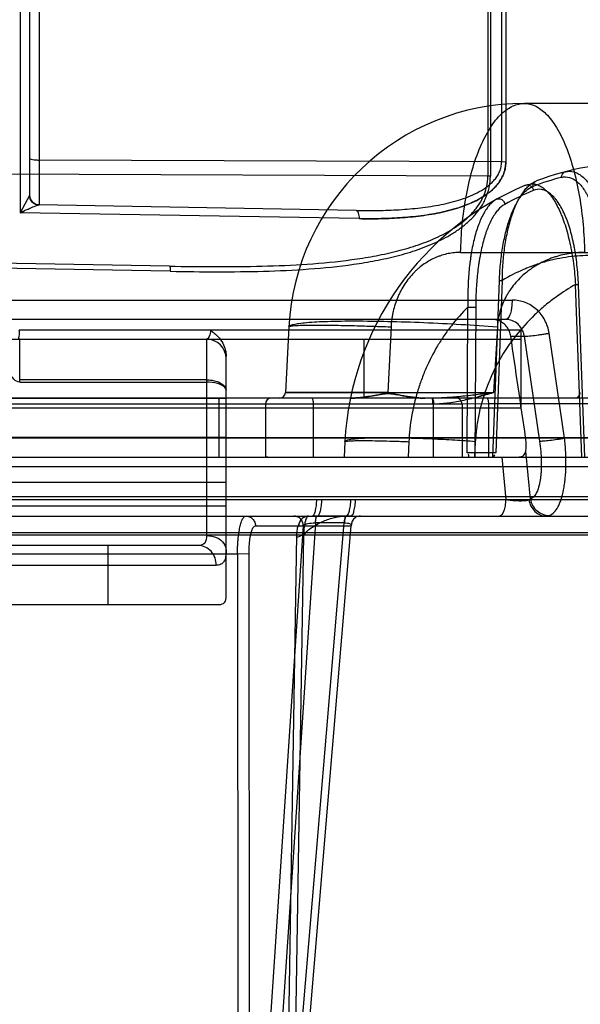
# Model space of a CAD drawing. Header units: millimetres. Extents: x 0 to 297, y 0 to 210.
# Tile 280 of 438: x 146.848 to 147.019, y 159.197 to 159.498. Entities that reach past the tile are written whole.
import ezdxf

# ---------------------------------------------------------------- set-up
doc = ezdxf.new("R2010")
doc.units = ezdxf.units.MM
doc.header["$LTSCALE"] = 16.335
doc.layers.add('INTFCLR_1', color=7, linetype='CONTINUOUS')
doc.layers.add('INTFCLR_144815', color=7, linetype='CONTINUOUS')

msp = doc.modelspace()

# ---------------------------------------------------------------- linework, layer by layer
at = {"layer": 'INTFCLR_1', "color": 9, "linetype": 'Continuous'}
for p, q in [((146.8477607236, 159.6260909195), (146.847760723, 159.4385929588)), ((146.8506356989, 159.6198961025), (146.8506356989, 159.4439715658)), ((146.8535833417, 159.6210749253), (146.8535833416, 159.4409720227)), ((146.994679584, 159.5895202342), (146.9946795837, 159.4540844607)), ((146.9959774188, 159.589309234), (146.9959774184, 159.4540072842)), ((146.9904780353, 159.5777184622), (146.9904780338, 159.4497677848)), ((146.9912744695, 159.5775858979), (146.991274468, 159.4497192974)), ((146.9946795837, 159.4540844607), (146.8535833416, 159.454677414)), ((146.9959774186, 159.454007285), (146.9946795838, 159.4540844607)), ((146.9904780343, 159.4497677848), (146.8326356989, 159.4504311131)), ((146.9912744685, 159.4497192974), (146.9904780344, 159.4497677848)), ((146.8506094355, 159.4438977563), (146.8477607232, 159.4385929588)), ((146.8506356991, 159.4439715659), (146.8506094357, 159.4438977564)), ((146.9503000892, 159.4392838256), (146.8535308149, 159.4409729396)), ((146.9512280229, 159.4367869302), (146.8477607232, 159.4385929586)), ((146.8933131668, 159.4222757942), (146.8326356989, 159.4233349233)), ((146.893599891, 159.420709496), (146.8326356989, 159.4217736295)), ((147.0006356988, 159.4027569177), (146.8475127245, 159.4027569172)), ((146.8326356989, 159.3999782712), (147.0006356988, 159.3999782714)), ((146.8476356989, 159.3868423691), (146.8476356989, 159.3999782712)), ((146.9046356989, 159.3999782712), (146.9046356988, 159.3400339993)), ((146.9526356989, 159.3999782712), (146.9526356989, 159.3819782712)), ((147.0006356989, 159.3819782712), (147.0006356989, 159.3999782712)), ((146.9106356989, 159.321482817), (146.9106356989, 159.394789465)), ((146.9046356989, 159.3875873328), (146.8476356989, 159.3875873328)), ((146.8476356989, 159.3868423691), (146.9046356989, 159.3868423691)), ((146.8326356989, 159.3819782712), (146.9106356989, 159.3819782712)), ((146.9106356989, 159.3699782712), (146.8326356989, 159.3699782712)), ((146.8266356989, 159.3563640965), (146.9106356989, 159.3563640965)), ((146.9106356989, 159.3489782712), (146.8266356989, 159.3489782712)), ((146.902131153, 159.3369782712), (146.8326356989, 159.3369782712)), ((146.8746356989, 159.3189782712), (146.8746356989, 159.3369782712)), ((146.8326356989, 159.3309782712), (146.9076302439, 159.3309782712)), ((146.8326356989, 159.3189782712), (146.9085768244, 159.3189782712))]:
    msp.add_line(p, q, dxfattribs=at)
at = {"layer": 'INTFCLR_1', "color": 7, "linetype": 'Continuous'}
msp.add_line((146.8485796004, 159.4389832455), (146.8477607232, 159.4385929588), dxfattribs=at)
at = {"layer": 'INTFCLR_1', "color": 6, "linetype": 'Continuous'}
for p, q in [((147.0006356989, 159.3999782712), (147.0006356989, 159.4027569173)), ((147.0006356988, 159.3819782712), (146.9106356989, 159.3819782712)), ((147.0006356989, 159.3789742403), (147.0006356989, 159.3819782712)), ((147.0006356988, 159.3789536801), (146.8326356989, 159.3789536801)), ((146.8326356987, 159.3519896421), (147.1767305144, 159.3519896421)), ((146.8326356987, 159.3510234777), (147.1947067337, 159.3510234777))]:
    msp.add_line(p, q, dxfattribs=at)
at = {"layer": 'INTFCLR_1', "color": 9, "linetype": 'Continuous'}
for centre, radius, start, end in [((146.8536356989, 159.4439715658), 0.003, 179.9999999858, 269.0000000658), ((146.9046356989, 159.3939782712), 0.006, 0, 89.9999999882)]:
    msp.add_arc(centre, radius, start, end, dxfattribs=at)
for points, knots in [([(146.8506356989, 159.4553995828), (146.8506356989, 159.4548789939), (146.8522487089, 159.4547904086), (146.8530779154, 159.4546795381), (146.8535833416, 159.454677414)], [0, 0, 0, 0, 0.5073868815, 1, 1, 1, 1]), ([(146.9503000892, 159.4392838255), (146.95250945, 159.439245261), (146.9569016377, 159.4392354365), (146.9634455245, 159.4394737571), (146.9688353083, 159.4399365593), (146.9730849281, 159.440518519), (146.9762229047, 159.4410711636), (146.9793046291, 159.4417683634), (146.9823056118, 159.442626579), (146.9851922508, 159.4436840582), (146.9879260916, 159.4449790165), (146.9900374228, 159.4463233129), (146.9915603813, 159.4475961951), (146.9925875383, 159.4486681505), (146.9934644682, 159.449857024), (146.9941429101, 159.4511669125), (146.9945790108, 159.4525887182), (146.9946822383, 159.45358222), (146.9946795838, 159.4540844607)], [0, 0, 0, 0, 0.1318870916, 0.2620890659, 0.3907299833, 0.4545562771, 0.518048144, 0.5808447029, 0.6430567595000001, 0.7042210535, 0.7641282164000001, 0.8233082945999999, 0.8530060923, 0.8824152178, 0.9117097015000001, 0.9408879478, 0.9700230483, 1, 1, 1, 1]), ([(146.9959774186, 159.4540072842), (146.9959774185, 159.4534325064), (146.9958801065, 159.452292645), (146.995443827, 159.4506537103), (146.9947621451, 159.4491396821), (146.9938821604, 159.4477630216), (146.9928505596, 159.446525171), (146.9913233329, 159.4450485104), (146.9896106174, 159.4437926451), (146.9877913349, 159.4427206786), (146.9859125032, 159.4417563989), (146.9824878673, 159.4403159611), (146.9783802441, 159.43913392), (146.9741811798, 159.4382716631), (146.969903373, 159.4375923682), (146.9644761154, 159.4370415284), (146.9578817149, 159.4367484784), (146.9534548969, 159.4367480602), (146.951228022, 159.4367869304)], [0, 0, 0, 0, 0.0331378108, 0.0655593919, 0.0973294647, 0.1284790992, 0.1594735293, 0.1900151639, 0.2507778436, 0.2813171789, 0.3117224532, 0.3724637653, 0.4952203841, 0.5573338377, 0.6195776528, 0.7448574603, 0.8715938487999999, 1, 1, 1, 1]), ([(146.9512280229, 159.4367869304), (146.9534557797, 159.4367480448), (146.957885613, 159.4367484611), (146.9644864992, 159.4370422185), (146.9699220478, 159.4375941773), (146.9742060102, 159.4382766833), (146.9773713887, 159.4389270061), (146.9804812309, 159.439739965), (146.9835099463, 159.4407435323), (146.9864256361, 159.4419746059), (146.9891885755, 159.4434845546), (146.9913140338, 159.4450413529), (146.9928397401, 159.4465133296), (146.9938765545, 159.4477551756), (146.9947588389, 159.4491331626), (146.9954410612, 159.4506464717), (146.9958785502, 159.4522862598), (146.9959774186, 159.4534274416), (146.9959774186, 159.454007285)], [0, 0, 0, 0, 0.1284520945, 0.2553055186, 0.3807867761, 0.4431700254, 0.5053303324, 0.5670120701, 0.6283767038, 0.6891231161, 0.7492263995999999, 0.8095453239, 0.8403242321, 0.8712610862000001, 0.9025989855, 0.9343672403, 0.9665714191, 1, 1, 1, 1]), ([(146.8933131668, 159.4222757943), (146.8980631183, 159.4221928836), (146.907495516, 159.4220803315), (146.9215370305, 159.4222032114), (146.9353551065, 159.4227904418), (146.9467069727, 159.4238653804), (146.9545213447, 159.4250901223), (146.9589239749, 159.4259623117), (146.9632592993, 159.4269507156), (146.9685551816, 159.428450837), (146.9736707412, 159.4303999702), (146.9775644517, 159.4323184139), (146.9803557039, 159.4339577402), (146.9829753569, 159.4358373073), (146.9853735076, 159.4379894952), (146.9874636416, 159.4404581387), (146.9891356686, 159.4432738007), (146.990227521, 159.4464143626), (146.9904808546, 159.4486460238), (146.9904780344, 159.4497677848)], [0, 0, 0, 0, 0.1315062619, 0.2611124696, 0.3886584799, 0.5142668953, 0.576498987, 0.6075267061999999, 0.6384914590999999, 0.6995710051, 0.7597533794, 0.7897104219, 0.8196426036, 0.8492589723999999, 0.8788163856, 0.9086214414, 0.9384625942, 0.9689477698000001, 1, 1, 1, 1]), ([(146.8935998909, 159.420709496), (146.8983747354, 159.4206261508), (146.9078566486, 159.4205155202), (146.9219724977, 159.4206572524), (146.93586484, 159.4212875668), (146.9472776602, 159.4224289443), (146.955130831, 159.4237256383), (146.9595564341, 159.4246445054), (146.9639159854, 159.4256922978), (146.9692452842, 159.4272741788), (146.9743855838, 159.4293329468), (146.9782977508, 159.4313512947), (146.9811034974, 159.4330816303), (146.9837388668, 159.4350613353), (146.9861495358, 159.4373307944), (146.9882512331, 159.4399312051), (146.9899283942, 159.4428961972), (146.9910253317, 159.4461976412), (146.9912744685, 159.4485394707), (146.9912744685, 159.4497192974)], [0, 0, 0, 0, 0.1305463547, 0.2592070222, 0.3858417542, 0.5106038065, 0.5724656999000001, 0.6033336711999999, 0.6341455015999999, 0.6950163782, 0.7551473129, 0.7851760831, 0.8152636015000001, 0.845153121, 0.8751298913, 0.9055464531, 0.9362128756, 0.9677479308, 1, 1, 1, 1]), ([(146.8535308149, 159.4409729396), (146.8527905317, 159.4409858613), (146.8512589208, 159.4416230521), (146.8506276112, 159.4431532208), (146.8506094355, 159.4438977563)], [0, 0, 0, 0, 0.4985316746, 1, 1, 1, 1]), ([(146.9503000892, 159.4392838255), (146.9506154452, 159.439278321), (146.9511412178, 159.4382024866), (146.9512037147, 159.4373896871), (146.9512280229, 159.4367869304)], [0, 0, 0, 0, 0.3433340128, 1, 1, 1, 1]), ([(146.8933131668, 159.4222757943), (146.8934770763, 159.4222729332), (146.8935376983, 159.4214818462), (146.8935976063, 159.4210830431), (146.8935998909, 159.420709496)], [0, 0, 0, 0, 0.3050008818, 1, 1, 1, 1]), ([(146.8476356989, 159.3999782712), (146.8471791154, 159.3999782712), (146.8477227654, 159.4015920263), (146.8475141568, 159.4022859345), (146.8475127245, 159.4027569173)], [0, 0, 0, 0, 0.4922369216, 1, 1, 1, 1]), ([(146.9058460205, 159.4027569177), (146.9058247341, 159.402082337), (146.9057343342, 159.4011086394), (146.9050147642, 159.3999782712), (146.9046356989, 159.3999782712)], [0, 0, 0, 0, 0.6403492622, 1, 1, 1, 1]), ([(146.8476356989, 159.3868423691), (146.8469658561, 159.3868388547), (146.845719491, 159.3877039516), (146.8446125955, 159.3893351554), (146.8436926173, 159.3911095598), (146.8429684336, 159.3929316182), (146.842393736, 159.3947826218), (146.8419699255, 159.396643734), (146.8416990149, 159.3985040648), (146.8416396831, 159.3997473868), (146.8416356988, 159.4003656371)], [0, 0, 0, 0, 0.1293026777, 0.2591037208, 0.3864789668, 0.512530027, 0.6375844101, 0.7601299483, 0.8806555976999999, 1, 1, 1, 1]), ([(146.9046356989, 159.3875873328), (146.9052001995, 159.3875873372), (146.9062968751, 159.3875104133), (146.9078404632, 159.3871423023), (146.9095239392, 159.3864455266), (146.9106356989, 159.3852551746), (146.9106356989, 159.3844010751)], [0, 0, 0, 0, 0.2329460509, 0.4525642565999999, 0.6475485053, 1, 1, 1, 1]), ([(146.9106356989, 159.3844010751), (146.9106356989, 159.3849605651), (146.9096147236, 159.3859184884), (146.9075197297, 159.3866301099), (146.9057616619, 159.3868424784), (146.9046356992, 159.3868424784)], [0, 0, 0, 0, 0.2454701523, 0.5059961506, 1, 1, 1, 1]), ([(146.9046356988, 159.3400339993), (146.9046369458, 159.3392468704), (146.9045525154, 159.3374921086), (146.9028309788, 159.3369782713), (146.9021311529, 159.3369782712)], [0, 0, 0, 0, 0.5293565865, 1, 1, 1, 1]), ([(146.9046356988, 159.3400339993), (146.9057567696, 159.3400339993), (146.9077951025, 159.3396172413), (146.9100584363, 159.3379065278), (146.9106356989, 159.336282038), (146.9106356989, 159.3355618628)], [0, 0, 0, 0, 0.4112840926, 0.7357913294, 1, 1, 1, 1]), ([(146.9076302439, 159.3309782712), (146.9076302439, 159.3317256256), (146.907357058, 159.3332775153), (146.9058463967, 159.3358866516), (146.9035535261, 159.3369782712), (146.9021311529, 159.3369782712)], [0, 0, 0, 0, 0.2523876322, 0.519653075, 1, 1, 1, 1]), ([(146.9106356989, 159.3355618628), (146.9106356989, 159.3348933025), (146.9105829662, 159.3337158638), (146.9101410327, 159.3321248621), (146.9090469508, 159.3310990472), (146.9081055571, 159.3309791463), (146.9076302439, 159.3309782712)], [0, 0, 0, 0, 0.3210453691, 0.5663530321, 0.7717522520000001, 1, 1, 1, 1])]:
    msp.add_open_spline(points, degree=3, knots=knots, dxfattribs=at)
at = {"layer": 'INTFCLR_1', "color": 7, "linetype": 'Continuous'}
msp.add_open_spline([(146.8477607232, 159.4385929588), (146.8483560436, 159.4388799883), (146.8493790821, 159.4393574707), (146.850963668, 159.4400794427), (146.852277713, 159.4405673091), (146.8531817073, 159.4409790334), (146.8535308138, 159.4409729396)], degree=3, knots=[0, 0, 0, 0, 0.3171528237, 0.5425901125, 0.832445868, 1, 1, 1, 1], dxfattribs=at)
at = {"layer": 'INTFCLR_1', "color": 6, "linetype": 'Continuous'}
for points, knots in [([(146.9058460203, 159.4027569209), (146.9062846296, 159.4024356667), (146.9070973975, 159.4018054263), (146.9084272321, 159.4005185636), (146.9096332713, 159.3988708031), (146.9104561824, 159.396817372), (146.9106356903, 159.3954425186), (146.910635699, 159.3947894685)], [0, 0, 0, 0, 0.168989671, 0.3191312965, 0.5742851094, 0.7970134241, 1, 1, 1, 1]), ([(146.9085768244, 159.3189782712), (146.9091375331, 159.3189782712), (146.9105108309, 159.3194202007), (146.9106356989, 159.3208325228), (146.9106356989, 159.321482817)], [0, 0, 0, 0, 0.4630118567, 1, 1, 1, 1])]:
    msp.add_open_spline(points, degree=3, knots=knots, dxfattribs=at)
at = {"layer": 'INTFCLR_144815', "color": 9, "linetype": 'Continuous'}
for p, q in [((147.1786441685, 159.4719782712), (147.0016778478, 159.4719782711)), ((146.9822122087, 159.426490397), (147.3223029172, 159.4264903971)), ((146.9920323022, 159.3639782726), (146.9940355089, 159.4178752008)), ((146.9949242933, 159.4179379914), (146.9929711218, 159.3652872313)), ((146.9938828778, 159.4179057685), (146.9949243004, 159.4179379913)), ((146.9938828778, 159.4179057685), (146.9949243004, 159.4179379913)), ((147.0192016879, 159.3639782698), (147.0172298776, 159.4166900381)), ((147.0172298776, 159.4166900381), (147.0183172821, 159.4166608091)), ((147.0172298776, 159.4166900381), (147.0183172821, 159.4166608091)), ((147.0201292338, 159.3639782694), (147.0181631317, 159.4166272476)), ((146.3537610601, 159.4119259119), (146.9979115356, 159.4119259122)), ((146.9842029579, 159.3652872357), (146.9844409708, 159.4097904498)), ((146.9844409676, 159.4097904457), (146.9867924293, 159.4097276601)), ((146.9867924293, 159.4097276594), (146.9865510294, 159.3639782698)), ((146.9960194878, 159.4059782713), (146.319211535, 159.4059782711)), ((146.9297765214, 159.4037464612), (146.9287250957, 159.3836840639)), ((146.9609570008, 159.4037464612), (146.959984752, 159.383684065)), ((146.9934110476, 159.40374646), (146.9922088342, 159.3836840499)), ((146.9974960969, 159.400916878), (147.00162611, 159.400916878)), ((147.00162611, 159.400916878), (147.0062990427, 159.3688825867)), ((147.0139448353, 159.3697688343), (147.009216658, 159.4018031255)), ((147.0746407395, 159.3819782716), (146.5906306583, 159.3819782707)), ((146.9287250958, 159.3836840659), (146.9922089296, 159.3836840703)), ((146.9599852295, 159.3836840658), (146.9287250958, 159.3836840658)), ((146.9826356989, 159.3801782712), (146.6826356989, 159.3801782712)), ((146.9084690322, 159.3639782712), (146.9084690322, 159.3801782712)), ((146.9371816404, 159.3802724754), (146.9226356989, 159.3801782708)), ((146.9226356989, 159.3801782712), (146.9226356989, 159.3639782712)), ((146.9371816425, 159.380272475), (146.9371771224, 159.3639782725)), ((146.9371816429, 159.380272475), (146.9740379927, 159.3802724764)), ((146.9737720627, 159.3801782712), (146.9737720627, 159.3639782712)), ((146.9907843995, 159.3802724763), (146.9826356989, 159.3801782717)), ((146.9826356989, 159.3801782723), (146.9826356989, 159.3639782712)), ((147.0755279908, 159.3802724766), (146.9907843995, 159.3802724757)), ((147.2289768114, 159.3697688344), (146.3535427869, 159.3697688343)), ((146.3700117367, 159.3699259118), (147.2142079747, 159.369925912)), ((146.9468825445, 159.3686883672), (146.946635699, 159.3639782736)), ((146.9866751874, 159.3686885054), (146.9864059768, 159.363978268)), ((146.2827168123, 159.3639782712), (147.2284444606, 159.3639782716)), ((146.994754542, 159.3639783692), (146.9959677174, 159.3510396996)), ((147.0034775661, 159.3511578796), (147.0020771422, 159.3658220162)), ((146.7543549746, 159.3610829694), (147.101827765, 159.3610829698)), ((146.6920119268, 159.3510385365), (146.939747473, 159.3510385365)), ((146.9397474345, 159.3510374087), (146.948603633, 159.3510374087)), ((146.9486036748, 159.3510385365), (146.9959677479, 159.3510396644)), ((147.0030721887, 159.350901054), (147.0034772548, 159.3511575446)), ((146.2827334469, 159.3459782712), (147.2108150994, 159.3459782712)), ((146.9383536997, 159.3459775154), (146.9369426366, 159.3459782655)), ((146.947247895, 159.3459775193), (146.9384975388, 159.3459775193)), ((146.9487348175, 159.3459782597), (146.9475830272, 159.3459775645)), ((147.0081981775, 159.3459782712), (147.0092870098, 159.3461354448)), ((146.9341865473, 159.3430044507), (146.9177864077, 159.0963134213)), ((146.9195716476, 159.3430044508), (146.9487515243, 159.3430044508)), ((146.9378724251, 159.3439269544), (146.9213496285, 159.0953909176)), ((146.9258732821, 159.0953909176), (146.9466227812, 159.3439269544)), ((146.928156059, 159.0963134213), (146.9487515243, 159.3430044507)), ((146.9377996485, 159.3439272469), (146.9378724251, 159.3439269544)), ((146.9466951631, 159.3439272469), (146.9378724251, 159.3439269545)), ((147.06933863, 159.3408194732), (146.4434444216, 159.3408194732)), ((147.0889328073, 159.3401876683), (146.7511762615, 159.3401876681)), ((146.9321336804, 159.3401091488), (146.928156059, 159.0963134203)), ((146.9300506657, 159.0783401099), (146.9343080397, 159.3401876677)), ((146.7235561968, 159.334397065), (146.9140988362, 159.3343970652)), ((146.9140988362, 159.3343970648), (146.914260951, 159.0783401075)), ((146.9176219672, 159.3343185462), (146.9140988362, 159.3343970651)), ((146.9177864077, 159.0963134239), (146.9176219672, 159.3343185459))]:
    msp.add_line(p, q, dxfattribs=at)
at = {"layer": 'INTFCLR_144815', "color": 7, "linetype": 'Continuous'}
for p, q in [((146.9571475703, 159.3830342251), (146.9542845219, 159.3825339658)), ((146.9585775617, 159.3832722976), (146.9576597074, 159.3831241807)), ((146.9922089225, 159.3836840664), (146.9877558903, 159.3824718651)), ((146.9238119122, 159.3639782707), (146.9371771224, 159.3639782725)), ((146.9343080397, 159.3401876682), (146.9321238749, 159.3401528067)), ((146.9343080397, 159.3401876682), (146.9321238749, 159.3401528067))]:
    msp.add_line(p, q, dxfattribs=at)
at = {"layer": 'INTFCLR_144815', "color": 6, "linetype": 'Continuous'}
for p, q in [((146.9907909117, 159.3639782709), (146.9907843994, 159.3802724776)), ((146.9663956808, 159.368688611), (146.9661604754, 159.3639782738)), ((146.9929711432, 159.365287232), (146.984202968, 159.365287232))]:
    msp.add_line(p, q, dxfattribs=at)
at = {"layer": 'INTFCLR_144815', "color": 9, "linetype": 'Continuous'}
for centre, radius, start, end in [((147.0016778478, 159.3999782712), 0.07200000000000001, 90.0000000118, 176.9999999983), ((147.03675921, 159.3639782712), 0.09, 90.0000000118, 110.4462101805), ((147.0351328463, 159.3639532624), 0.08825907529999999, 104.5142652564, 110.4442225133), ((147.03675921, 159.3639782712), 0.09, 112.6987177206, 176.9999999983), ((147.0384323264, 159.363949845), 0.08826639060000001, 112.7010860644, 118.9873985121), ((146.9244356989, 159.3801782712), 0.0018, 89.99999997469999, 179.9999996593), ((146.9269275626, 159.3837782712), 0.0018, 270.000000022, 357.0000000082), ((146.9808356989, 159.3801782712), 0.0018, 359.99999987, 90.00000001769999), ((147.0169275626, 159.3837782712), 0.0018, 270.000000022, 357.0000000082)]:
    msp.add_arc(centre, radius, start, end, dxfattribs=at)
at = {"layer": 'INTFCLR_144815', "color": 7, "linetype": 'Continuous'}
msp.add_arc((146.9230941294, 159.1386480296), 0.2253307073, 89.92306306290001, 90.11656713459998, dxfattribs=at)
at = {"layer": 'INTFCLR_144815', "color": 6, "linetype": 'Continuous'}
msp.add_ellipse((146.8063818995, 159.5223763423), major_axis=(-0.4778344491, 3.2013591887), ratio=0.0529129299, start_param=-1.6263310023, end_param=-1.6166418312, dxfattribs=at)
at = {"layer": 'INTFCLR_144815', "color": 9, "linetype": 'Continuous'}
for points, knots in [([(146.9822122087, 159.4264903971), (146.9822721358, 159.4293062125), (146.9825958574, 159.4349883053), (146.9837233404, 159.4433884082), (146.9855295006, 159.4513975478), (146.9879699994, 159.4585357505), (146.9909345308, 159.4643945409), (146.9942809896, 159.4687066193), (146.9978838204, 159.4713573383), (147.0005017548, 159.4719782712), (147.0016778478, 159.4719782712)], [0, 0, 0, 0, 0.160001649, 0.322987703, 0.4809695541, 0.6256896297, 0.7505174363, 0.8523808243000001, 0.9331865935, 1, 1, 1, 1]), ([(147.0016778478, 159.4719782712), (147.0027893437, 159.4719782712), (147.005285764, 159.4713429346), (147.008674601, 159.4686762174), (147.0118164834, 159.4643682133), (147.014602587, 159.4585163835), (147.0168983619, 159.4513850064), (147.0185984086, 159.4433810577), (147.0196600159, 159.4349847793), (147.0199648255, 159.42930576), (147.0200212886, 159.4264903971)], [0, 0, 0, 0, 0.0639202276, 0.1425429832, 0.2433331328, 0.368165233, 0.5137645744, 0.6732389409, 0.8380607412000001, 1, 1, 1, 1]), ([(147.0130132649, 159.4493955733), (147.0130081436, 159.449584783), (147.0130796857, 159.4503097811), (147.0136879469, 159.4509725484), (147.0142063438, 159.4511067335)], [0, 0, 0, 0, 0.2611605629, 1, 1, 1, 1]), ([(147.0142063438, 159.4511067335), (147.0150265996, 159.4513190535), (147.0163993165, 159.4513104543), (147.0178305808, 159.4507158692), (147.0186396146, 159.4502246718), (147.0199543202, 159.4492370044), (147.0210889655, 159.4478899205), (147.0220798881, 159.4463627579), (147.0227844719, 159.4451452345), (147.0236058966, 159.4434661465), (147.0243245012, 159.4416603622), (147.0248585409, 159.4401059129), (147.0256515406, 159.437543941), (147.026272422, 159.434863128), (147.0267541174, 159.4320988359), (147.0270503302, 159.4301433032), (147.0274686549, 159.4266243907), (147.0276472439, 159.4235762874), (147.0276927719, 159.4215283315)], [0, 0, 0, 0, 0.0715343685, 0.1095653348, 0.1299825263, 0.1513156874, 0.2482079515, 0.2760557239, 0.30514592, 0.3668895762, 0.4336871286, 0.4690921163, 0.5056384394, 0.6600890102, 0.7008801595, 0.742547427, 0.8270538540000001, 1, 1, 1, 1]), ([(146.9949243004, 159.4179379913), (146.9949467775, 159.4197060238), (146.9950961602, 159.4231986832), (146.9955606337, 159.4275144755), (146.9961076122, 159.4308526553), (146.9967468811, 159.433974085), (146.9974558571, 159.4365897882), (146.9981891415, 159.4387140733), (146.9986811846, 159.440016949), (146.9995620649, 159.4420645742), (147.0006078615, 159.4439526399), (147.0016340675, 159.4453489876), (147.0022822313, 159.4461349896), (147.0033943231, 159.4472663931), (147.0045324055, 159.4480148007), (147.0053197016, 159.448308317)], [0, 0, 0, 0, 0.1588797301, 0.3138924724, 0.3897147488, 0.4627530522, 0.6001549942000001, 0.6327617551, 0.6646690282, 0.7252669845, 0.8330395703, 0.8574533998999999, 0.8809249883, 0.9245009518, 1, 1, 1, 1]), ([(147.0043043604, 159.4466531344), (147.0042962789, 159.4468283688), (147.0043455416, 159.4475005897), (147.0048550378, 159.4481350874), (147.0053197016, 159.4483083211)], [0, 0, 0, 0, 0.2613045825, 1, 1, 1, 1]), ([(147.0130132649, 159.4493955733), (147.013781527, 159.4495944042), (147.0150670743, 159.4495861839), (147.0166230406, 159.4489326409), (147.0182372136, 159.4478045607), (147.019431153, 159.4463567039), (147.0203443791, 159.4449172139), (147.020992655, 159.4437684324), (147.0217452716, 159.4421839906), (147.0224001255, 159.4404808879), (147.0228838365, 159.4390145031), (147.0235995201, 159.4365953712), (147.0241493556, 159.434064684), (147.0245663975, 159.4314561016), (147.0248190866, 159.4296086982), (147.0251643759, 159.4262813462), (147.0252863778, 159.4234007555), (147.025297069, 159.4214655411)], [0, 0, 0, 0, 0.07127856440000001, 0.1090897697, 0.1505533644, 0.2470226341, 0.2747808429, 0.3037926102, 0.3654201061, 0.432147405, 0.4675425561, 0.5040922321, 0.658718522, 0.6996009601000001, 0.7413804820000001, 0.8261770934, 1, 1, 1, 1]), ([(146.9940355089, 159.4178752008), (146.9940982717, 159.4195588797), (146.9943142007, 159.4228805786), (146.9948342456, 159.426979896), (146.9954074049, 159.430146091), (146.9960605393, 159.4331031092), (146.9967663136, 159.4355793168), (146.9974862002, 159.4375891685), (146.9979668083, 159.4388212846), (146.998822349, 159.4407565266), (146.9998282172, 159.4425405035), (147.0008093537, 159.4438597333), (147.0014273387, 159.4446017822), (147.0024835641, 159.4456685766), (147.0035601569, 159.4463758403), (147.0043043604, 159.4466531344)], [0, 0, 0, 0, 0.1593385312, 0.3146008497, 0.3904909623, 0.4635624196, 0.6009589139, 0.6335537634, 0.6654477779, 0.72600517, 0.8336470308, 0.858018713, 0.8814391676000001, 0.9248927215, 1, 1, 1, 1]), ([(147.0020295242, 159.4470074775), (147.002856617, 159.4473534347), (147.0043018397, 159.4475440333), (147.0061041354, 159.4469733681), (147.0074408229, 159.4461733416), (147.0084818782, 159.445241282), (147.009293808, 159.4443400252), (147.0106070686, 159.4426685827), (147.0117113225, 159.4407141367), (147.012675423, 159.4385943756), (147.0133415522, 159.4369766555), (147.0144350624, 159.4338926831), (147.0152829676, 159.4306435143), (147.0158785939, 159.427734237), (147.0162521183, 159.4256853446), (147.0168059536, 159.4220133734), (147.0171030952, 159.4188302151), (147.0172298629, 159.4166900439)], [0, 0, 0, 0, 0.0718450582, 0.1093861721, 0.150100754, 0.1957277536, 0.2208264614, 0.2472600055, 0.3659602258, 0.399239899, 0.4339416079, 0.5061110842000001, 0.6613129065, 0.7024710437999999, 0.7440951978, 0.8281931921, 1, 1, 1, 1]), ([(147.0020295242, 159.4470074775), (147.0022532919, 159.4471010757), (147.0027998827, 159.4471804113), (147.0036019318, 159.4468660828), (147.0041792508, 159.4462026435), (147.0043457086, 159.4456444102), (147.0043682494, 159.4453783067)], [0, 0, 0, 0, 0.2221693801, 0.4826859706, 0.7553876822, 1, 1, 1, 1]), ([(147.0181631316, 159.416627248), (147.0180870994, 159.4186615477), (147.017869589, 159.4216868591), (147.0174123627, 159.4251785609), (147.0170952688, 159.4271235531), (147.0165832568, 159.4298803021), (147.0158364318, 159.4329587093), (147.0148526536, 159.4358821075), (147.0142491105, 159.4374139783), (147.013373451, 159.4394183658), (147.0123630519, 159.4412679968), (147.0111500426, 159.4428507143), (147.0103993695, 159.4437030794), (147.009433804, 159.4445848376), (147.0081887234, 159.4453423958), (147.0065012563, 159.4458843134), (147.0051450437, 159.4457032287), (147.0043682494, 159.4453783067)], [0, 0, 0, 0, 0.1731025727, 0.2576051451, 0.2993797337, 0.3406558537, 0.4960358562, 0.5681512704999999, 0.6027916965, 0.6359906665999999, 0.7542137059, 0.7804964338, 0.8054404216, 0.8507423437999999, 0.8911357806, 0.9284015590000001, 1, 1, 1, 1]), ([(146.9931404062, 159.4427018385), (146.9923474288, 159.4422624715), (146.9912502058, 159.4412853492), (146.9900249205, 159.4396846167), (146.9887738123, 159.4376111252), (146.9878828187, 159.4355383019), (146.9872155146, 159.4336193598), (146.9867681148, 159.4321975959), (146.9860517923, 159.4295379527), (146.9855194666, 159.4267763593), (146.9851608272, 159.4243291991), (146.9849427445, 159.4226222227), (146.9846336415, 159.4195778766), (146.9843975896, 159.4151526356), (146.9843964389, 159.411589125), (146.9844409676, 159.4097904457)], [0, 0, 0, 0, 0.0773829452, 0.1223400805, 0.1721247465, 0.2836339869, 0.314072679, 0.3455661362, 0.4108346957, 0.5490908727, 0.5852698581, 0.6219570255, 0.6959702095, 0.8464202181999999, 1, 1, 1, 1]), ([(146.9931404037, 159.4427018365), (146.9933597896, 159.4428233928), (146.9939236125, 159.4429609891), (146.9947906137, 159.4426864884), (146.9954327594, 159.4420167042), (146.9956274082, 159.441434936), (146.9956569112, 159.4411587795)], [0, 0, 0, 0, 0.2191686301, 0.4815088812, 0.7573101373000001, 1, 1, 1, 1]), ([(146.9956569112, 159.4411587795), (146.9949024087, 159.4407407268), (146.9938555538, 159.4398138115), (146.9926802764, 159.4382947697), (146.9914692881, 159.4363265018), (146.9905954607, 159.4343577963), (146.9899356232, 159.4325327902), (146.9894894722, 159.431179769), (146.9887663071, 159.4286467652), (146.9882091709, 159.4260146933), (146.9878219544, 159.4236791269), (146.9875800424, 159.422047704), (146.9872219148, 159.4191332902), (146.9868931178, 159.4148865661), (146.9868024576, 159.4114606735), (146.9867924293, 159.4097276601)], [0, 0, 0, 0, 0.0768947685, 0.1216677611, 0.1712730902, 0.2824711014, 0.3128549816, 0.3442918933, 0.4094504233, 0.5475957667, 0.5837888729, 0.6205014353, 0.6946103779, 0.8455075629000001, 1, 1, 1, 1]), ([(146.9822122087, 159.4264903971), (146.9815726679, 159.4264902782), (146.9802917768, 159.4264252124), (146.9783836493, 159.4261306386), (146.9768157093, 159.425723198), (146.9755760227, 159.4252986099), (146.9743379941, 159.4248030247), (146.972825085, 159.4240601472), (146.9710886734, 159.4229810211), (146.9697177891, 159.421930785), (146.9686666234, 159.4209977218), (146.9676394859, 159.4199928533), (146.9664344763, 159.4186310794), (146.9651334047, 159.4168482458), (146.9641768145, 159.4152467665), (146.9634905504, 159.413896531), (146.9628581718, 159.4124970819), (146.9621831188, 159.4106875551), (146.9616691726, 159.4088176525), (146.9613547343, 159.4072858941), (146.9611049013, 159.4057244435), (146.9609955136, 159.4045386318), (146.9609570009, 159.4037464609)], [0, 0, 0, 0, 0.0559056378, 0.1118825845, 0.168505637, 0.1972556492, 0.2263879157, 0.2850336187, 0.3443204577, 0.4048257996, 0.4357365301, 0.4671458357, 0.5303926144, 0.5944291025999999, 0.6598165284, 0.6932110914, 0.7267912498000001, 0.7940186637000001, 0.8618019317, 0.8960785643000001, 0.9306703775, 1, 1, 1, 1]), ([(147.0200212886, 159.4264903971), (147.019206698, 159.4264903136), (147.0175821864, 159.4264232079), (147.0151655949, 159.4261213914), (147.0131817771, 159.4257044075), (147.0116162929, 159.4252709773), (147.0100679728, 159.424770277), (147.0081822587, 159.4240237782), (147.0060146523, 159.4229395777), (147.0042990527, 159.4218824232), (147.0029860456, 159.4209451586), (147.0017185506, 159.4199477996), (147.0002310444, 159.4185995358), (146.9986166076, 159.4168272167), (146.9974239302, 159.4152295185), (146.9965692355, 159.4138819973), (146.9957850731, 159.4124952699), (146.9949457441, 159.4106971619), (146.9941727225, 159.4084505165), (146.9937308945, 159.4065172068), (146.9935046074, 159.4049418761), (146.9934348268, 159.4041453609), (146.9934110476, 159.4037464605)], [0, 0, 0, 0, 0.063431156, 0.1264340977, 0.1894382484, 0.2210834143, 0.2528896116, 0.3161184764, 0.3787953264, 0.4413856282, 0.4728085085, 0.504375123, 0.5669373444, 0.6288857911, 0.6907827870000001, 0.7219098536, 0.7530954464, 0.8147885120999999, 0.8761207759, 0.9377783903, 0.9688829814, 1, 1, 1, 1]), ([(147.0220789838, 159.4255483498), (147.0197618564, 159.425548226), (147.0150782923, 159.4252329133), (147.009888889, 159.424165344), (147.0064669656, 159.4231543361), (147.0046015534, 159.4225322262), (147.0028985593, 159.4218903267), (146.9995511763, 159.4204968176), (146.9969905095, 159.4191807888), (146.9949243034, 159.4179379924)], [0, 0, 0, 0, 0.2436289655, 0.4918676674, 0.5552007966, 0.6187534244, 0.6985806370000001, 0.7464829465, 1, 1, 1, 1]), ([(147.017229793, 159.4166900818), (147.0152380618, 159.4155476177), (147.0120878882, 159.4135115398), (147.0085581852, 159.4107629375), (147.0063641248, 159.4088641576), (147.0031817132, 159.4059099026), (146.9987960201, 159.4010621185), (146.9953507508, 159.3959327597), (146.993581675, 159.3927567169), (146.9928916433, 159.3914613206), (146.9917530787, 159.3891702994), (146.9897444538, 159.3844826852), (146.9880639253, 159.3788707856), (146.9871730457, 159.373830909), (146.9868309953, 159.3709026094), (146.9867174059, 159.3694271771), (146.9866751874, 159.3686885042)], [0, 0, 0, 0, 0.1161856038, 0.1893382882, 0.2262190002, 0.2629756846, 0.4090375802, 0.5558206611, 0.5743859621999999, 0.5929965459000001, 0.6300833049, 0.7038071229, 0.85085518, 0.9251443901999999, 0.9625617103, 1, 1, 1, 1]), ([(146.9979115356, 159.411925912), (146.9979105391, 159.4115638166), (146.9978870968, 159.4108297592), (146.9977902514, 159.4097440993), (146.9975640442, 159.4084118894), (146.9972378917, 159.4071176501), (146.9964907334, 159.4059782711), (146.9960194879, 159.4059782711)], [0, 0, 0, 0, 0.1671636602, 0.3384707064, 0.5045881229, 0.7824472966, 1, 1, 1, 1]), ([(147.009216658, 159.4018031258), (147.0091132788, 159.4025020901), (147.008789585, 159.4038765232), (147.0079642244, 159.4058184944), (147.0068273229, 159.407574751), (147.0054087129, 159.4090960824), (147.0037556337, 159.4103308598), (147.0019146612, 159.4112425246), (146.9999469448, 159.4118007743), (146.9985884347, 159.4119258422), (146.9979115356, 159.411925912)], [0, 0, 0, 0, 0.1282876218, 0.2549164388, 0.3813470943, 0.5061887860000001, 0.6306339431, 0.7539447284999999, 0.8770991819, 1, 1, 1, 1]), ([(146.9844409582, 159.4097904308), (146.9826295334, 159.4080050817), (146.9805185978, 159.4056286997), (146.978237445, 159.4026030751), (146.9767985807, 159.4005649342), (146.9744336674, 159.3968612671), (146.972116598, 159.3923559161), (146.9704502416, 159.388227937), (146.9695970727, 159.3857983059), (146.9684289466, 159.3821113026), (146.9670940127, 159.3764346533), (146.9665254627, 159.3712808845), (146.9663956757, 159.3686885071)], [0, 0, 0, 0, 0.1661979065, 0.2068767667, 0.2476082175, 0.3291936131, 0.4938766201, 0.5776770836, 0.619944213, 0.6621162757, 0.8303875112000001, 1, 1, 1, 1]), ([(147.00162611, 159.400916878), (147.0015760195, 159.4012661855), (147.001379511, 159.4021225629), (147.0007808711, 159.4033940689), (146.999262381, 159.405221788), (146.9973450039, 159.4059782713), (146.9960194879, 159.4059782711)], [0, 0, 0, 0, 0.1300419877, 0.3222197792, 0.5115270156, 1, 1, 1, 1]), ([(146.9297765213, 159.40374646), (146.9297858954, 159.4039253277), (146.9303236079, 159.4042994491), (146.9313452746, 159.404558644), (146.9330622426, 159.4048727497), (146.9365129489, 159.4052241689), (146.942242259, 159.4055004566), (146.9505084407, 159.4055924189), (146.9603082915, 159.4054602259), (146.9710827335, 159.4051032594), (146.982230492, 159.4045401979), (146.9897135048, 159.4040334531), (146.9934110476, 159.40374646)], [0, 0, 0, 0, 0.008399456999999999, 0.025441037, 0.0522516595, 0.08871660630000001, 0.1888292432, 0.3205414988, 0.4765946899, 0.6483038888, 0.8260833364, 1, 1, 1, 1]), ([(146.9297765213, 159.40374646), (146.929779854, 159.4038100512), (146.9300193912, 159.4039208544), (146.9304109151, 159.4039978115), (146.9311232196, 159.4040920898), (146.9325582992, 159.4041961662), (146.935012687, 159.4042758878), (146.9386615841, 159.4043012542), (146.943209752, 159.4042609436), (146.9485461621, 159.4041541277), (146.9545507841, 159.4039819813), (146.9587623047, 159.4038315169), (146.9609570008, 159.40374646)], [0, 0, 0, 0, 0.006111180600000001, 0.0199581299, 0.0422180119, 0.0729325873, 0.1592328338, 0.2769377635, 0.4235268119, 0.5955642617, 0.7892183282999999, 1, 1, 1, 1]), ([(147.00162611, 159.400916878), (147.0030381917, 159.4008852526), (147.0048416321, 159.4011689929), (147.0070161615, 159.4014573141), (147.008139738, 159.4016271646), (147.0088684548, 159.4017445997), (147.009216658, 159.4018031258)], [0, 0, 0, 0, 0.5542292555, 0.710351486, 0.8614510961, 1, 1, 1, 1]), ([(146.9081440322, 159.3819782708), (146.9084064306, 159.3819782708), (146.9083842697, 159.3809985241), (146.9084690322, 159.3805315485), (146.9084690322, 159.380178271)], [0, 0, 0, 0, 0.4261956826, 1, 1, 1, 1]), ([(146.9367997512, 159.3819782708), (146.9368601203, 159.3819782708), (146.9369965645, 159.3817865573), (146.9371263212, 159.3812356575), (146.9371771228, 159.3806782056), (146.9371816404, 159.3802724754)], [0, 0, 0, 0, 0.1009173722, 0.3217101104, 1, 1, 1, 1]), ([(146.9737720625, 159.3801782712), (146.9737720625, 159.3804512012), (146.973711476, 159.3809739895), (146.9736577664, 159.3819782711), (146.973301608, 159.3819782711)], [0, 0, 0, 0, 0.4338499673, 1, 1, 1, 1]), ([(146.9740379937, 159.3802724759), (146.9740347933, 159.3804849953), (146.9739944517, 159.3809807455), (146.973908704, 159.3815386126), (146.9736512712, 159.3819782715), (146.9735214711, 159.3819782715)], [0, 0, 0, 0, 0.3455648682, 0.7889639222, 1, 1, 1, 1]), ([(146.9907843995, 159.3802724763), (146.9907808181, 159.3804851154), (146.9907359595, 159.3809797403), (146.9906364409, 159.3815590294), (146.9903443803, 159.3819782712), (146.9902067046, 159.381978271)], [0, 0, 0, 0, 0.3402405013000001, 0.7797384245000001, 1, 1, 1, 1]), ([(146.9866751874, 159.3686885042), (146.9845996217, 159.3688497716), (146.9802027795, 159.3691520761), (146.9734038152, 159.3695086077), (146.9664287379, 159.3697518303), (146.9599045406, 159.3698486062), (146.9544225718, 159.3697785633), (146.9504590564, 159.3695830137), (146.9481273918, 159.3692800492), (146.9471440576, 159.3689973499), (146.9468874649, 159.3687822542), (146.9468825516, 159.3686885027)], [0, 0, 0, 0, 0.1561139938, 0.3304720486, 0.5105478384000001, 0.6793741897, 0.8200029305, 0.9208163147, 0.9786618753, 0.9929600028, 1, 1, 1, 1]), ([(147.0062990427, 159.3688825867), (147.006704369, 159.3688717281), (147.0077397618, 159.3689440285), (147.0095243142, 159.3691234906), (147.0116684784, 159.3694066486), (147.0131827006, 159.3696402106), (147.0139448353, 159.3697688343)], [0, 0, 0, 0, 0.1579244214, 0.4032787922, 0.6989636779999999, 1, 1, 1, 1]), ([(147.0092870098, 159.3461354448), (147.010426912, 159.3465309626), (147.011554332, 159.3479596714), (147.0124268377, 159.3497991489), (147.0130790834, 159.3515581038), (147.0135645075, 159.3535363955), (147.0139247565, 159.3556952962), (147.0142141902, 159.3581426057), (147.0143532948, 159.3607206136), (147.0143592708, 159.3633967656), (147.0142704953, 159.3662149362), (147.0141011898, 159.3683429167), (147.0139448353, 159.3697688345)], [0, 0, 0, 0, 0.1443732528, 0.1929261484, 0.2463754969, 0.3678877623, 0.4362237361, 0.5081786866, 0.6626726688, 0.7447841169, 0.8283578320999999, 1, 1, 1, 1]), ([(146.9468825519, 159.3686885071), (146.9468844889, 159.3687254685), (146.9470204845, 159.3687935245), (146.9474319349, 159.3688771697), (146.9484481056, 159.3689663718), (146.9501108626, 159.3690177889), (146.9524594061, 159.3690370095), (146.9553767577, 159.3690091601), (146.958771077, 159.3689404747), (146.9618319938, 159.3688514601), (146.9644110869, 159.3687635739), (146.9657312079, 159.3687142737), (146.9663956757, 159.3686885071)], [0, 0, 0, 0, 0.005675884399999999, 0.0185860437, 0.0696938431, 0.1563349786, 0.276974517, 0.4283836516, 0.6042689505, 0.7974147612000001, 0.8980259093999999, 1, 1, 1, 1]), ([(147.0062990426, 159.368882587), (147.0064545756, 159.367814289), (147.0066388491, 159.3662192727), (147.0067817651, 159.3641044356), (147.0068505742, 159.3620989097), (147.006817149, 159.3601642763), (147.0066687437, 159.3583304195), (147.0064578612, 159.3567024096), (147.0059334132, 159.3541828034), (147.0048775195, 159.3516532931), (147.0034772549, 159.3511575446)], [0, 0, 0, 0, 0.1740632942, 0.258673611, 0.3417036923, 0.4976162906, 0.5700645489, 0.6387486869, 0.7604959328, 1, 1, 1, 1]), ([(146.9382043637, 159.3510396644), (146.9381825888, 159.3503939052), (146.9381078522, 159.349183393), (146.9378265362, 159.3475730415), (146.9375529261, 159.3465205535), (146.9371265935, 159.3459782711), (146.936942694, 159.3459782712)], [0, 0, 0, 0, 0.3611595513, 0.6808009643, 0.8972072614, 1, 1, 1, 1]), ([(146.9397474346, 159.3510374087), (146.9397257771, 159.3504005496), (146.9396492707, 159.3492044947), (146.9393784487, 159.3476079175), (146.9390893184, 159.3465504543), (146.9386873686, 159.3459972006), (146.9384975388, 159.3459775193)], [0, 0, 0, 0, 0.3573438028, 0.6747218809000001, 0.8929768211, 1, 1, 1, 1]), ([(146.948603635, 159.3510374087), (146.9485799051, 159.3504003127), (146.94849596, 159.3492012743), (146.9482028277, 159.3476075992), (146.9478835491, 159.3465324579), (146.9474468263, 159.3459965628), (146.9472478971, 159.3459775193)], [0, 0, 0, 0, 0.3546010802, 0.6701953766, 0.8888489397, 1, 1, 1, 1]), ([(146.9487349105, 159.3459782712), (146.9489316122, 159.3459782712), (146.9494032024, 159.3464936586), (146.9497206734, 159.3475733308), (146.9500302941, 159.3491786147), (146.9501149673, 159.35039359), (146.9501392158, 159.3510396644)], [0, 0, 0, 0, 0.108693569, 0.3256563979, 0.6427403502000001, 1, 1, 1, 1]), ([(146.9959677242, 159.3510396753), (146.9959339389, 159.350392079), (146.9957911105, 159.3491303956), (146.9953949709, 159.3474453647), (146.994658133, 159.3459782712), (146.9940157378, 159.3459782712)], [0, 0, 0, 0, 0.3460115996, 0.6572335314, 1, 1, 1, 1]), ([(146.9959677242, 159.3510396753), (146.9963035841, 159.350987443), (146.9971546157, 159.3508712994), (146.9985097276, 159.3507371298), (147.0005397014, 159.3506502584), (147.0020855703, 159.3506539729), (147.0030721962, 159.3509010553)], [0, 0, 0, 0, 0.1429945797, 0.3613682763, 0.5721090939, 1, 1, 1, 1]), ([(147.0030721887, 159.350901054), (147.0031756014, 159.3502485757), (147.003579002, 159.3489501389), (147.0047514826, 159.3473071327), (147.0063735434, 159.3462244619), (147.0076133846, 159.3459782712), (147.0081981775, 159.3459782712)], [0, 0, 0, 0, 0.2575932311, 0.5211558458, 0.7719746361, 1, 1, 1, 1]), ([(147.0034772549, 159.3511575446), (147.0036039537, 159.3504876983), (147.0040952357, 159.3491415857), (147.0058264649, 159.3469713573), (147.0079511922, 159.346130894), (147.0092870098, 159.3461354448)], [0, 0, 0, 0, 0.2488982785, 0.5122880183, 1, 1, 1, 1]), ([(146.9140988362, 159.3343970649), (146.9140993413, 159.3347818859), (146.9141083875, 159.33554687), (146.9141461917, 159.3366816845), (146.9142074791, 159.3377875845), (146.9143169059, 159.3391832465), (146.9145038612, 159.3407932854), (146.9148000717, 159.3425242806), (146.9152276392, 159.3440938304), (146.9156558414, 159.3453089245), (146.9163520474, 159.3459782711), (146.9166486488, 159.3459782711)], [0, 0, 0, 0, 0.0944125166, 0.1876780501, 0.278551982, 0.3661220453, 0.5311409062, 0.6758615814, 0.7972954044, 0.9272314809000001, 1, 1, 1, 1]), ([(146.9166486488, 159.3459782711), (146.9170122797, 159.3459782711), (146.9177794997, 159.3458291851), (146.9187682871, 159.3451632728), (146.9194190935, 159.3441553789), (146.9195684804, 159.3433769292), (146.9195716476, 159.3430044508)], [0, 0, 0, 0, 0.2373295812, 0.4957765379, 0.7568871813, 1, 1, 1, 1]), ([(146.9341865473, 159.3430044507), (146.93418338, 159.3433769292), (146.9340339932, 159.3441553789), (146.9333831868, 159.3451632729), (146.9323943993, 159.3458291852), (146.9316271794, 159.3459782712), (146.9312635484, 159.3459782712)], [0, 0, 0, 0, 0.2431128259, 0.5042234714, 0.7626704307, 1, 1, 1, 1]), ([(146.9383536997, 159.3459775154), (146.9381285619, 159.345952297), (146.93792518, 159.3450024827), (146.937832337, 159.344418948), (146.9377996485, 159.343927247)], [0, 0, 0, 0, 0.3149390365, 1, 1, 1, 1]), ([(146.9378724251, 159.3439269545), (146.9378923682, 159.3441929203), (146.9379627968, 159.3447875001), (146.9380914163, 159.345444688), (146.9383488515, 159.3459627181), (146.9384975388, 159.3459775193)], [0, 0, 0, 0, 0.3640985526, 0.796018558, 1, 1, 1, 1]), ([(146.947247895, 159.3459775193), (146.9470147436, 159.34595431), (146.9467481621, 159.3450253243), (146.9466597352, 159.3444197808), (146.9466227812, 159.3439269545)], [0, 0, 0, 0, 0.3216188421, 1, 1, 1, 1]), ([(146.9473909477, 159.3459775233), (146.9471493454, 159.3459559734), (146.9468237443, 159.345049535), (146.9467364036, 159.3444212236), (146.9466951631, 159.343927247)], [0, 0, 0, 0, 0.3285598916, 1, 1, 1, 1]), ([(146.9516745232, 159.3459782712), (146.9511198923, 159.3459782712), (146.9495923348, 159.3455401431), (146.9487595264, 159.343945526), (146.9487515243, 159.3430044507)], [0, 0, 0, 0, 0.3708069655, 1, 1, 1, 1]), ([(146.9176219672, 159.3343185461), (146.9176217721, 159.334607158), (146.9176304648, 159.3354586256), (146.9176885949, 159.3368349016), (146.9178504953, 159.3386058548), (146.9180862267, 159.3401755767), (146.9184779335, 159.3415917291), (146.9188109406, 159.3425095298), (146.9193450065, 159.3430043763), (146.9195716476, 159.3430044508)], [0, 0, 0, 0, 0.0942086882, 0.2779330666, 0.4494736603, 0.6744449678, 0.7957961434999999, 0.9260198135, 1, 1, 1, 1]), ([(146.9328328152, 159.3430044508), (146.9327044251, 159.3430398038), (146.9323636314, 159.3425709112), (146.9322318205, 159.3416461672), (146.9321300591, 159.3407104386), (146.9321336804, 159.3401091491)], [0, 0, 0, 0, 0.1294121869, 0.4156607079, 1, 1, 1, 1]), ([(146.9341865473, 159.3430044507), (146.9345040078, 159.343397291), (146.9358370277, 159.3437633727), (146.9370455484, 159.3439273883), (146.9377996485, 159.343927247)], [0, 0, 0, 0, 0.4011176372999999, 1, 1, 1, 1]), ([(146.9466951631, 159.343927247), (146.9470389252, 159.343927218), (146.9475884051, 159.3439004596), (146.9482681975, 159.3437506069), (146.9486818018, 159.3435835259), (146.9489133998, 159.3432806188), (146.9488128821, 159.343078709), (146.9487515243, 159.3430044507)], [0, 0, 0, 0, 0.3886087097, 0.6188884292, 0.7833438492, 0.8911052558, 1, 1, 1, 1])]:
    msp.add_open_spline(points, degree=3, knots=knots, dxfattribs=at)
at = {"layer": 'INTFCLR_144815', "color": 6, "linetype": 'Continuous'}
for points, knots in [([(146.9974960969, 159.400916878), (146.9974220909, 159.401421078), (146.9971511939, 159.4024123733), (146.9963977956, 159.4037448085), (146.9953421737, 159.4048331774), (146.993854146, 159.4057239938), (146.9926206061, 159.4059782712), (146.9918957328, 159.4059782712)], [0, 0, 0, 0, 0.186462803, 0.371609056, 0.5545031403, 0.7347698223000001, 1, 1, 1, 1]), ([(146.9599847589, 159.3836840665), (146.960653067, 159.3835393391), (146.9619181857, 159.3832606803), (146.9637248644, 159.382887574), (146.9653498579, 159.382582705), (146.9668103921, 159.3823462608), (146.9681182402, 159.3821736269), (146.9692846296, 159.3820574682), (146.9703235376, 159.3819932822), (146.9709753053, 159.3819782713), (146.9712818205, 159.3819782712)], [0, 0, 0, 0, 0.1792187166, 0.339523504, 0.4834890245, 0.6125150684, 0.7272524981, 0.8291878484, 0.9196646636, 1, 1, 1, 1]), ([(146.9712818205, 159.3819782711), (146.9706774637, 159.3819782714), (146.9694585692, 159.3820317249), (146.9676970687, 159.3822167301), (146.9660367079, 159.382457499), (146.964441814, 159.3827292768), (146.963393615, 159.3829229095), (146.9628477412, 159.3830214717)], [0, 0, 0, 0, 0.2130636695, 0.4296509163, 0.6242116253, 0.8044424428, 1, 1, 1, 1]), ([(147.0020768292, 159.3658206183), (147.0021553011, 159.3662576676), (147.0022275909, 159.3670916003), (147.0022092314, 159.3684654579), (147.0021149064, 159.3693918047), (147.002036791, 159.369925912)], [0, 0, 0, 0, 0.3233428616, 0.6069323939, 1, 1, 1, 1]), ([(146.9993803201, 159.3639782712), (146.9997395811, 159.3639782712), (147.0004965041, 159.3640070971), (147.0016873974, 159.3645124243), (147.001998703, 159.3653850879), (147.0020768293, 159.3658206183)], [0, 0, 0, 0, 0.2987403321, 0.6320578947, 1, 1, 1, 1])]:
    msp.add_open_spline(points, degree=3, knots=knots, dxfattribs=at)
at = {"layer": 'INTFCLR_144815', "color": 7, "linetype": 'Continuous'}
for points, knots in [([(146.9484914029, 159.3819782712), (146.9491572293, 159.3819782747), (146.9504867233, 159.3820394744), (146.9525446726, 159.3822632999), (146.954764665, 159.3826020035), (146.9563210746, 159.3828840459), (146.9571491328, 159.3830343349)], [0, 0, 0, 0, 0.2287287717, 0.4566424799, 0.7108931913, 1, 1, 1, 1]), ([(146.9542845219, 159.3825339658), (146.9535680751, 159.3824174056), (146.952216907, 159.3822208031), (146.9502841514, 159.3820268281), (146.9490681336, 159.3819789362), (146.9484914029, 159.3819782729)], [0, 0, 0, 0, 0.3738289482, 0.7029774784, 1, 1, 1, 1]), ([(146.9571491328, 159.3830343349), (146.9575044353, 159.383099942), (146.9581782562, 159.3832148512), (146.9591359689, 159.38335584), (146.9600241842, 159.3834069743), (146.9609048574, 159.3833432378), (146.9618434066, 159.3832002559), (146.9625015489, 159.3830861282), (146.9628477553, 159.3830215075)], [0, 0, 0, 0, 0.1884914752, 0.3565923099, 0.5048285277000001, 0.6515472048, 0.8162681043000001, 1, 1, 1, 1]), ([(146.9628477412, 159.3830214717), (146.962505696, 159.3830855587), (146.961870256, 159.3831965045), (146.9609646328, 159.3833343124), (146.96015181, 159.3834019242), (146.9593616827, 159.3833743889), (146.9588465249, 159.3833132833), (146.9585775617, 159.3832722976)], [0, 0, 0, 0, 0.2426393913, 0.4497145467, 0.6386420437, 0.81030178, 1, 1, 1, 1]), ([(146.9922089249, 159.3836840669), (146.9906623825, 159.3834755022), (146.9875546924, 159.3830641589), (146.9828781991, 159.382519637), (146.9789659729, 159.3821748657), (146.9758453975, 159.3820111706), (146.9742938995, 159.3819782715), (146.9735214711, 159.3819782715)], [0, 0, 0, 0, 0.2493169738, 0.5008129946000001, 0.7521400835, 0.876594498, 1, 1, 1, 1]), ([(146.9830074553, 159.3825550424), (146.9821455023, 159.3824664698), (146.9805217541, 159.3823123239), (146.9781136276, 159.3821295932), (146.9758138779, 159.3820102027), (146.9742756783, 159.3819782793), (146.9735214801, 159.3819782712)], [0, 0, 0, 0, 0.2734204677, 0.5146447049, 0.7620136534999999, 1, 1, 1, 1]), ([(146.9740379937, 159.3802724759), (146.9748157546, 159.380272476), (146.9763687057, 159.3803371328), (146.9794533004, 159.3806630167), (146.9832608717, 159.381352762), (146.9877587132, 159.3824477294), (146.9907276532, 159.3832695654), (146.9922089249, 159.3836840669)], [0, 0, 0, 0, 0.1258359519, 0.2511984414, 0.50161948, 0.7511349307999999, 1, 1, 1, 1]), ([(146.9357558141, 159.3459782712), (146.935302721, 159.3459782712), (146.9343777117, 159.3457501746), (146.9331908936, 159.3447168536), (146.9328380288, 159.3436175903), (146.9328328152, 159.3430044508)], [0, 0, 0, 0, 0.2973618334, 0.5975862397, 1, 1, 1, 1]), ([(146.9328328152, 159.3430044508), (146.9328376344, 159.3435712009), (146.9331302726, 159.3445676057), (146.9341019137, 159.3455378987), (146.9350690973, 159.3459837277), (146.9359592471, 159.345921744), (146.9370731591, 159.3459527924), (146.9386379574, 159.3459476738), (146.940616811, 159.3459607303), (146.9436566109, 159.3459684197), (146.9460177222, 159.3459782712), (146.9476948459, 159.3459782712)], [0, 0, 0, 0, 0.1029051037, 0.1759144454, 0.2453867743, 0.2874509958, 0.336104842, 0.4481161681, 0.5712898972, 0.6954948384, 1, 1, 1, 1]), ([(146.9343080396, 159.340187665), (146.9346058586, 159.3404088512), (146.9350504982, 159.3410300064), (146.9359761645, 159.3420602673), (146.9374372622, 159.3428407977), (146.9390328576, 159.3438077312), (146.9407129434, 159.3446004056), (146.9424183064, 159.3452560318), (146.9441614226, 159.345716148), (146.9459240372, 159.3459766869), (146.9471071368, 159.3460021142), (146.9476948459, 159.3459782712)], [0, 0, 0, 0, 0.07406166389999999, 0.1498545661, 0.2751033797, 0.4000873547, 0.5234599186, 0.6450468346, 0.7644958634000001, 0.8825716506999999, 1, 1, 1, 1]), ([(146.9357558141, 159.3459782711), (146.9353533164, 159.3459782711), (146.9349413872, 159.3449990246), (146.9346476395, 159.3439029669), (146.9343874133, 159.3422384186), (146.9343180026, 159.3409891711), (146.9343080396, 159.3401876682)], [0, 0, 0, 0, 0.196957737, 0.3819488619, 0.6077632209, 1, 1, 1, 1]), ([(146.9321336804, 159.3401091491), (146.932015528, 159.3400771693), (146.9319798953, 159.3397282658), (146.9322624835, 159.3396947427), (146.932675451, 159.3396535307), (146.9333527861, 159.3399883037), (146.9339617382, 159.3401913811), (146.9343080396, 159.340187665)], [0, 0, 0, 0, 0.1373084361, 0.1932167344, 0.2907940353, 0.6115084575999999, 1, 1, 1, 1])]:
    msp.add_open_spline(points, degree=3, knots=knots, dxfattribs=at)
at = {"layer": 'INTFCLR_144815', "color": 6, "linetype": 'Continuous'}
for points in [[(146.984750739, 159.3639782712), (146.9846954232, 159.3642354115), (146.9848148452, 159.3647418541), (146.9845518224, 159.3647418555)], [(146.992447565, 159.3639782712), (146.9924942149, 159.3642128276), (146.9923737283, 159.3646763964), (146.9926128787, 159.3646764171)]]:
    msp.add_open_spline(points, degree=3, dxfattribs=at)

doc.saveas('drawing.dxf')
